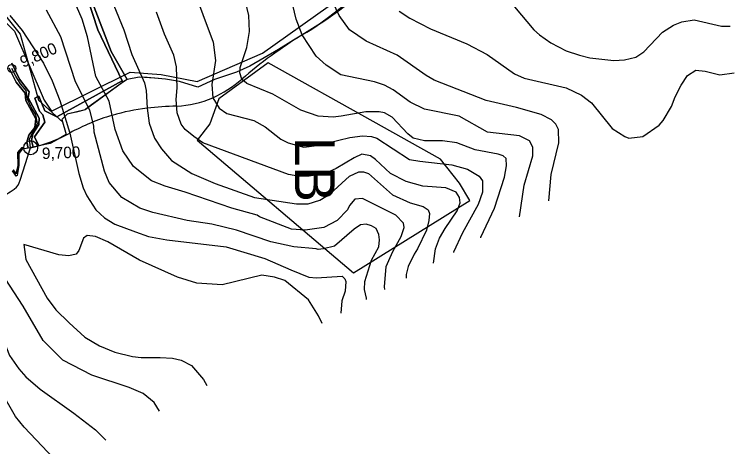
# Model space of a CAD drawing. Extents: x -510989 to -501240, y -1184665 to -1176098.
# Drawn here: x -509263 to -508452, y -1181145 to -1180656 of the extents above; entities that cross this region are included whole.
import ezdxf

# ---------------------------------------------------------------- set-up
doc = ezdxf.new("R2010")
doc.units = 0
for name, color, linetype in [('NAVRH_revitalizace_toku', 7, 'Continuous'), ('NAVRH_rozvodnice', 7, 'Continuous'), ('ostatni_plocha_x_neplodna_puda', 7, 'Continuous'), ('ostatni_plocha_x_ostatni_komunikace', 7, 'Continuous'), ('popis', 7, 'Continuous'), ('STAV_povodi', 7, 'Continuous'), ('STAV_systematicke_odvodneni', 7, 'Continuous'), ('STAV_USES', 7, 'Continuous'), ('trasovani_toku', 7, 'Continuous'), ('trvaly_travni_porost', 7, 'Continuous'), ('vodni_plocha_x_vodni_tok_v_koryt_prir_n_upr', 7, 'Continuous'), ('vodni_plocha_x_vodni_tok_v_koryte_umelem', 7, 'Continuous'), ('vrstevnice_01', 7, 'Continuous'), ('vrstevnice_02', 7, 'Continuous')]:
    doc.layers.add(name, color=color, linetype=linetype)

msp = doc.modelspace()

# ---------------------------------------------------------------- linework, layer by layer
at = {"layer": 'NAVRH_revitalizace_toku'}
msp.add_lwpolyline([(-509217.43, -1180056.92), (-509232.5, -1180170.63), (-509254.42, -1180314.47), (-509261.27, -1180377.49), (-509279.08, -1180419.96), (-509306.48, -1180458.32), (-509365.38, -1180499.42), (-509395.55, -1180530.26), (-509400.81, -1180563.08), (-509388.25, -1180600.36), (-509365.16, -1180623.45), (-509328.69, -1180628.72), (-509284.94, -1180642.09), (-509256.17, -1180678.15), (-509235.24, -1180752.86), (-509207.84, -1180777.52)], dxfattribs=at)
at = {"layer": 'NAVRH_rozvodnice'}
msp.add_line((-509256.12, -1180843.38), (-509244.13, -1180806.63), dxfattribs=at)
for centre, radius, start, end in [((-509259.71, -1180147.87), 621.74, 301.32173, 310.73302), ((-508675.61, -1181107.72), 501.86, 121.32173, 131.00666), ((-509091.94, -1180628.9), 132.65, 294.08388, 311.00666), ((-509082.69, -1180649.61), 109.97, 272.08445, 294.08388), ((-509086.64, -1180990.12), 229.56, 96.41972, 106.4877), ((-509062.47, -1181204.93), 445.73, 92.08445, 96.41972), ((-509082.63, -1181003.7), 243.72, 106.4877, 118.73889), ((-509279.88, -1180643.98), 166.53, 282.39756, 298.73889), ((-509271.49, -1180840.48), 15.64, 304.36201, 349.30303), ((-509412.14, -1180634.76), 264.85, 294.32225, 304.36201)]:
    msp.add_arc(centre, radius, start, end, dxfattribs=at)
at = {"layer": 'ostatni_plocha_x_neplodna_puda'}
msp.add_lwpolyline([(-509268.47, -1180716.7), (-509260.57, -1180732.43), (-509250.32, -1180745.02), (-509249.72, -1180753.04), (-509238.13, -1180773.85), (-509239.24, -1180783.77), (-509246.12, -1180792.31), (-509248.61, -1180800.3), (-509247.02, -1180807.21), (-509251.46, -1180807.75), (-509252.71, -1180806.92), (-509253.72, -1180806.25), (-509258.62, -1180812.2), (-509258.32, -1180826.58), (-509260.73, -1180836.05), (-509263.94, -1180831.54)], dxfattribs=at)
at = {"layer": 'ostatni_plocha_x_ostatni_komunikace'}
msp.add_lwpolyline([(-509172.2, -1180647.68), (-509153.11, -1180697.78), (-509134.71, -1180729.45), (-509137.29, -1180730.91), (-509140.08, -1180732.93), (-509140.35, -1180730.93), (-509167.86, -1180673.36), (-509185.27, -1180619.72)], dxfattribs=at)
at = {"layer": 'popis'}
msp.add_lwpolyline([(-508899.29, -1180653.61), (-508915.95, -1180665.99), (-508933.72, -1180677.22), (-508963.26, -1180695.27), (-508979.48, -1180704.72), (-508995.69, -1180714.16), (-509011.01, -1180720.94), (-509023.48, -1180725.22), (-509035.95, -1180729.49), (-509054.57, -1180738.26), (-509075.64, -1180731.65), (-509091.36, -1180729.12), (-509112.24, -1180727.24), (-509121.19, -1180726.62), (-509134.71, -1180729.45), (-509140.08, -1180732.93), (-509182.37, -1180763.88), (-509192.48, -1180766.33), (-509202.6, -1180768.79), (-509208.87, -1180774.82), (-509203.96, -1180791.59), (-509213.07, -1180796.79), (-509222.17, -1180802), (-509234.89, -1180804.32), (-509241.24, -1180806.05), (-509247.02, -1180807.21), (-509251.46, -1180807.75), (-509252.71, -1180806.92), (-509257.56, -1180813.02), (-509257.56, -1180826.87), (-509259.36, -1180837.96), (-509260.74, -1180838.93), (-509264.89, -1180832.82)], dxfattribs=at)
at = {"layer": 'STAV_povodi'}
msp.add_line((-509256.12, -1180843.38), (-509244.13, -1180806.63), dxfattribs=at)
for centre, radius, start, end in [((-509259.71, -1180147.87), 621.74, 301.32173, 310.73302), ((-508675.61, -1181107.72), 501.86, 121.32173, 131.00666), ((-509091.94, -1180628.9), 132.65, 294.08388, 311.00666), ((-509082.69, -1180649.61), 109.97, 272.08445, 294.08388), ((-509086.64, -1180990.12), 229.56, 96.41972, 106.4877), ((-509062.47, -1181204.93), 445.73, 92.08445, 96.41972), ((-509082.63, -1181003.7), 243.72, 106.4877, 118.73889), ((-509279.88, -1180643.98), 166.53, 282.39756, 298.73889), ((-509271.49, -1180840.48), 15.64, 304.36201, 349.30303), ((-509412.14, -1180634.76), 264.85, 294.32225, 304.36201)]:
    msp.add_arc(centre, radius, start, end, dxfattribs=at)
at = {"layer": 'STAV_systematicke_odvodneni'}
for p, q in [((-508981.51, -1180699.7), (-508868.73, -1180619.34)), ((-509295.91, -1180642.22), (-509262.4, -1180674.69)), ((-509262.4, -1180674.69), (-509228.88, -1180752.92)), ((-509055.46, -1180731.63), (-508981.51, -1180699.7)), ((-509220.37, -1180765.16), (-509131.53, -1180720.99)), ((-509131.53, -1180720.99), (-509096.42, -1180723.65)), ((-509096.42, -1180723.65), (-509055.46, -1180731.63)), ((-509228.88, -1180752.92), (-509220.37, -1180765.16))]:
    msp.add_line(p, q, dxfattribs=at)
at = {"layer": 'STAV_USES'}
for p, q in [((-508975.18, -1180710.36), (-509031.11, -1180751.33)), ((-508975.18, -1180710.36), (-509031.11, -1180751.33)), ((-508856.02, -1180776.89), (-508975.18, -1180710.36)), ((-508856.02, -1180776.89), (-508975.18, -1180710.36)), ((-509031.11, -1180751.33), (-509041.1, -1180779.62)), ((-509031.11, -1180751.33), (-509041.1, -1180779.62)), ((-509041.1, -1180779.62), (-509055.36, -1180798.02)), ((-509041.1, -1180779.62), (-509055.36, -1180798.02)), ((-508779.94, -1180819.46), (-508856.02, -1180776.89)), ((-508779.94, -1180819.46), (-508856.02, -1180776.89)), ((-509055.36, -1180798.02), (-508878.36, -1180948.26)), ((-509055.36, -1180798.02), (-508878.36, -1180948.26)), ((-508758.13, -1180846.61), (-508779.94, -1180819.46)), ((-508758.13, -1180846.61), (-508779.94, -1180819.46)), ((-508746.43, -1180866.3), (-508758.13, -1180846.61)), ((-508746.43, -1180866.3), (-508758.13, -1180846.61)), ((-508878.36, -1180948.26), (-508746.43, -1180866.3)), ((-508878.36, -1180948.26), (-508746.43, -1180866.3))]:
    msp.add_line(p, q, dxfattribs=at)
at = {"layer": 'trasovani_toku'}
for p, q in [((-509260.94, -1180725.77), (-509265.51, -1180716.87)), ((-509255.78, -1180734.33), (-509260.94, -1180725.77)), ((-509249.23, -1180741.89), (-509255.78, -1180734.33)), ((-509247.85, -1180751.79), (-509249.23, -1180741.89)), ((-509243.4, -1180760.75), (-509247.85, -1180751.79)), ((-509238.09, -1180769.22), (-509243.4, -1180760.75)), ((-509236.22, -1180779.04), (-509238.09, -1180769.22)), ((-509240.93, -1180787.87), (-509236.22, -1180779.04)), ((-509245.56, -1180796.73), (-509240.93, -1180787.87)), ((-509244.13, -1180806.63), (-509245.56, -1180796.73))]:
    msp.add_line(p, q, dxfattribs=at)
for centre, radius in [((-509265.51, -1180716.87), 4.5), ((-509244.13, -1180806.63), 7.88)]:
    msp.add_circle(centre, radius, dxfattribs=at)
at = {"layer": 'trvaly_travni_porost'}
for points in [[(-509185.27, -1180619.72), (-509167.86, -1180673.36), (-509140.35, -1180730.93), (-509214.4, -1180771.48), (-509228.21, -1180764.77), (-509234.93, -1180748.26), (-509239.46, -1180750.61), (-509233.93, -1180765.31), (-509230.16, -1180769.27), (-509228.17, -1180777.8), (-509239.65, -1180794.32), (-509234.89, -1180804.32), (-509241.24, -1180806.05), (-509243.2, -1180798.6), (-509241.61, -1180791.06), (-509234.76, -1180780.22), (-509234.62, -1180773.1), (-509246.86, -1180750.03), (-509245.73, -1180743.36), (-509256.87, -1180729.16), (-509265.37, -1180710.96)], [(-508888.61, -1180645.4), (-508909.97, -1180661.83), (-508910.68, -1180662.33), (-508921.21, -1180669.64), (-508946.23, -1180684.8), (-508963.26, -1180695.27), (-508995.69, -1180714.16), (-509011.01, -1180720.94), (-509035.95, -1180729.49), (-509054.57, -1180738.26), (-509075.64, -1180731.65), (-509091.36, -1180729.12), (-509103.3, -1180727.86), (-509121.19, -1180726.62), (-509132.83, -1180729.06), (-509134.71, -1180729.45), (-509153.11, -1180697.78), (-509172.2, -1180647.68)]]:
    msp.add_lwpolyline(points, dxfattribs=at)
msp.add_lwpolyline([(-509140.35, -1180730.93), (-509140.08, -1180732.93), (-509179.19, -1180761.28), (-509182.37, -1180763.88), (-509202.6, -1180768.79), (-509208.87, -1180774.82), (-509203.96, -1180791.59), (-509222.17, -1180802), (-509234.89, -1180804.32), (-509239.65, -1180794.32), (-509228.17, -1180777.8), (-509230.16, -1180769.27), (-509233.93, -1180765.31), (-509239.46, -1180750.61), (-509234.93, -1180748.26), (-509228.21, -1180764.77), (-509214.4, -1180771.48)], close=True, dxfattribs=at)
at = {"layer": 'vodni_plocha_x_vodni_tok_v_koryt_prir_n_upr'}
msp.add_lwpolyline([(-509263.94, -1180831.54), (-509260.73, -1180836.05), (-509258.32, -1180826.58), (-509258.62, -1180812.2), (-509253.72, -1180806.25), (-509252.71, -1180806.92), (-509257.56, -1180813.02), (-509257.56, -1180826.87), (-509259.36, -1180837.96), (-509260.74, -1180838.93), (-509264.89, -1180832.82)], dxfattribs=at)
at = {"layer": 'vodni_plocha_x_vodni_tok_v_koryte_umelem'}
msp.add_lwpolyline([(-509265.37, -1180710.96), (-509256.87, -1180729.16), (-509245.73, -1180743.36), (-509246.86, -1180750.03), (-509234.62, -1180773.1), (-509234.76, -1180780.22), (-509241.61, -1180791.06), (-509243.2, -1180798.6), (-509241.24, -1180806.05), (-509247.02, -1180807.21), (-509248.61, -1180800.3), (-509246.12, -1180792.31), (-509239.24, -1180783.77), (-509238.13, -1180773.85), (-509249.72, -1180753.04), (-509250.32, -1180745.02), (-509260.57, -1180732.43), (-509268.47, -1180716.7)], dxfattribs=at)
at = {"layer": 'vrstevnice_01'}
for points in [[(-508842.7, -1180967.07), (-508843.19, -1180964), (-508841.31, -1180941), (-508833.81, -1180924), (-508824.31, -1180907), (-508821, -1180897), (-508821.91, -1180892), (-508830.59, -1180883), (-508868.19, -1180864), (-508876.81, -1180865), (-508883.09, -1180872), (-508885.31, -1180877), (-508896.81, -1180889), (-508911.81, -1180897), (-508933.31, -1180900), (-508948.5, -1180899), (-508984.91, -1180885), (-508987.5, -1180883), (-509016.31, -1180875), (-509069, -1180857), (-509091.59, -1180850), (-509107.31, -1180844), (-509127.69, -1180828), (-509139.59, -1180810), (-509148.41, -1180786), (-509155.19, -1180754), (-509170.41, -1180726), (-509179.69, -1180681), (-509185.81, -1180661), (-509200.31, -1180628)], [(-508657.06, -1180866.91), (-508654.41, -1180837), (-508645.91, -1180801), (-508646.19, -1180786), (-508649, -1180780), (-508653.91, -1180775), (-508665.59, -1180769), (-508693.81, -1180761), (-508728.09, -1180753), (-508787.09, -1180730), (-508796, -1180725), (-508829, -1180702), (-508864.09, -1180686), (-508882.81, -1180673), (-508894.69, -1180657), (-508904.81, -1180635)], [(-508734.3, -1180908.59), (-508734.19, -1180908), (-508718.81, -1180875), (-508707.31, -1180840), (-508704.91, -1180827), (-508705.5, -1180819), (-508708.69, -1180816), (-508714.59, -1180814), (-508740.59, -1180809), (-508761.5, -1180801), (-508777.5, -1180799), (-508797.81, -1180799), (-508810.69, -1180796), (-508816.91, -1180791), (-508834.41, -1180772), (-508843.41, -1180767), (-508849.31, -1180766), (-508864.31, -1180766), (-508892.41, -1180771), (-508901.59, -1180772), (-508918.31, -1180771), (-508938, -1180764), (-508969.69, -1180746), (-508999.19, -1180734), (-509004.91, -1180729), (-509007.31, -1180722), (-509006.81, -1180716), (-508999.31, -1180693), (-508996.31, -1180675), (-508997, -1180657), (-509000.91, -1180641)], [(-508695.81, -1180647), (-508673.91, -1180673), (-508667.59, -1180679), (-508654.81, -1180688), (-508637.31, -1180697), (-508622.5, -1180702), (-508610.59, -1180705), (-508583.5, -1180708), (-508571.31, -1180707), (-508558.59, -1180704), (-508549.41, -1180698), (-508528.31, -1180676), (-508515.81, -1180668), (-508506.5, -1180664), (-508492.41, -1180662), (-508461.59, -1180669), (-508451.5, -1180669)], [(-509267.81, -1180657), (-509253.69, -1180674), (-509229.41, -1180711), (-509219.81, -1180731), (-509210.91, -1180753), (-509199.81, -1180790), (-509189.59, -1180836), (-509184.69, -1180852), (-509180.31, -1180861), (-509170.19, -1180877), (-509160.41, -1180886), (-509148.59, -1180893), (-509125.5, -1180902), (-509110.69, -1180907), (-509089.69, -1180911), (-509022.69, -1180919), (-508978.81, -1180932), (-508949.41, -1180945), (-508928.81, -1180953), (-508920.41, -1180954), (-508891.31, -1180952), (-508888.19, -1180955), (-508887.09, -1180958), (-508887.81, -1180969), (-508891.5, -1180980), (-508892.57, -1180993.98)], [(-508787.74, -1180937.42), (-508785.5, -1180921), (-508781, -1180909), (-508774.69, -1180898), (-508760.91, -1180878), (-508757.59, -1180869), (-508758.41, -1180863), (-508762.19, -1180857), (-508773.69, -1180852), (-508799.81, -1180850), (-508818.81, -1180845), (-508836.31, -1180836), (-508853.5, -1180820), (-508859, -1180816), (-508869, -1180814), (-508877.81, -1180818), (-508898.19, -1180830), (-508910.59, -1180836), (-508928.5, -1180839), (-508941.59, -1180839), (-508952, -1180837), (-509049, -1180801), (-509059.09, -1180794), (-509069.09, -1180786), (-509073.59, -1180780), (-509078.19, -1180767), (-509079.19, -1180752), (-509078, -1180739), (-509078.81, -1180715), (-509082.09, -1180702), (-509092.69, -1180678), (-509101.5, -1180653)], [(-509252.69, -1180986), (-509288.09, -1180932)], [(-509210.93, -1181165.74), (-509251.41, -1181123), (-509261.19, -1181111), (-509279.5, -1181080), (-509288.41, -1181058), (-509295.09, -1181030), (-509300.81, -1181012), (-509309.31, -1180994), (-509320.69, -1180980)], [(-509098.15, -1181104.89), (-509104.09, -1181095), (-509116.59, -1181085), (-509132.41, -1181078), (-509175, -1181064), (-509207.5, -1181047), (-509229.81, -1181025), (-509252.69, -1180986)]]:
    msp.add_lwpolyline(points, dxfattribs=at)
at = {"layer": 'vrstevnice_02'}
for points in [[(-509072.31, -1180593), (-509037.19, -1180687), (-509034.81, -1180708), (-509038.91, -1180735), (-509037.81, -1180750), (-509030.41, -1180762), (-509021.81, -1180768), (-508991.41, -1180776), (-508978.59, -1180783), (-508960.81, -1180797), (-508952.41, -1180801), (-508934.5, -1180806), (-508919.81, -1180804), (-508882.69, -1180795), (-508868.31, -1180793), (-508858, -1180794), (-508852.09, -1180796), (-508814.91, -1180820), (-508803.09, -1180822), (-508766.91, -1180826), (-508749.19, -1180831), (-508735.91, -1180839), (-508732.31, -1180844), (-508732.09, -1180857), (-508737.31, -1180871), (-508754.81, -1180903), (-508765, -1180925), (-508765, -1180925.15)], [(-509158.59, -1180624), (-509138.69, -1180673), (-509129.5, -1180701), (-509115.31, -1180733)], [(-508690.36, -1180884.88), (-508685.19, -1180849), (-508675.09, -1180816), (-508675.31, -1180806), (-508679, -1180799), (-508690.5, -1180793), (-508726.5, -1180789), (-508758.69, -1180771), (-508797.91, -1180763), (-508814.09, -1180755), (-508833.59, -1180741), (-508843.31, -1180736), (-508854.59, -1180732), (-508892.81, -1180724), (-508909.31, -1180713), (-508920.59, -1180703), (-508936.5, -1180679), (-508943.41, -1180661), (-508952.09, -1180624)], [(-508863.79, -1180978.45), (-508863.81, -1180977), (-508865.81, -1180967), (-508865.59, -1180958), (-508857.81, -1180934), (-508849.69, -1180919), (-508848.81, -1180911), (-508849.81, -1180905), (-508852.81, -1180898), (-508858.09, -1180895), (-508864.09, -1180893), (-508870.31, -1180894), (-508877.59, -1180899), (-508900.09, -1180918), (-508912.5, -1180921), (-508918.59, -1180922), (-508920.81, -1180921), (-508946.09, -1180919), (-508972.19, -1180913), (-509010.81, -1180900), (-509038.81, -1180893), (-509066.81, -1180889), (-509105.69, -1180880), (-509120.41, -1180875), (-509140.81, -1180863), (-509155.31, -1180846), (-509160.5, -1180833), (-509172.09, -1180789), (-509172.69, -1180782), (-509177.09, -1180764), (-509193.19, -1180732), (-509210, -1180681), (-509226, -1180651)], [(-508826.59, -1180652), (-508814.41, -1180660), (-508791, -1180672), (-508749.81, -1180689), (-508726.91, -1180701), (-508695.81, -1180723), (-508685, -1180728), (-508637.5, -1180739), (-508619.91, -1180747), (-508608.91, -1180756), (-508585.5, -1180785), (-508571, -1180794), (-508566.31, -1180796), (-508550.41, -1180794), (-508532.19, -1180781), (-508527.41, -1180776), (-508518.09, -1180760), (-508514.09, -1180749), (-508507.19, -1180736), (-508499.91, -1180725), (-508490.59, -1180719), (-508479.81, -1180720), (-508463.31, -1180724), (-508447.19, -1180722)], [(-509115.31, -1180733), (-509113.19, -1180742), (-509112.31, -1180762), (-509109.91, -1180779), (-509103.69, -1180796), (-509096, -1180808), (-509084.59, -1180821), (-509061.41, -1180836), (-509035, -1180847), (-508990.69, -1180863), (-508943, -1180870), (-508929.81, -1180870), (-508916.69, -1180866), (-508904.69, -1180859), (-508882.81, -1180839), (-508872.41, -1180834), (-508867.09, -1180834), (-508861.5, -1180836), (-508834.31, -1180860), (-508814.19, -1180869), (-508799.31, -1180873), (-508793.81, -1180877), (-508792.31, -1180881), (-508793, -1180889), (-508795.69, -1180900), (-508805.81, -1180921), (-508809.81, -1180927), (-508816.5, -1180941), (-508818.81, -1180950), (-508818.7, -1180954.13)], [(-508913.98, -1181005.53), (-508917.91, -1180997), (-508929.41, -1180979), (-508956, -1180957), (-508968, -1180953), (-508982.41, -1180951), (-509027.31, -1180962), (-509055.69, -1180960), (-509077.81, -1180953), (-509121, -1180934), (-509156.81, -1180913), (-509170.5, -1180907), (-509180, -1180906), (-509184.31, -1180909), (-509189.5, -1180923), (-509192.5, -1180927), (-509200.81, -1180929), (-509212.31, -1180928), (-509252, -1180916), (-509249.59, -1180933), (-509225.5, -1180977), (-509215.59, -1180990)], [(-509291.5, -1180983), (-509268.19, -1181042), (-509257.41, -1181057), (-509249.69, -1181066), (-509233.19, -1181080), (-509195.19, -1181107), (-509170.59, -1181126), (-509159.01, -1181137.73)], [(-509215.59, -1180990), (-509215.5, -1180990), (-509200.59, -1181005), (-509182.59, -1181021), (-509166.09, -1181031), (-509148.69, -1181038), (-509128.69, -1181043), (-509118.81, -1181044), (-509097.5, -1181044), (-509083.41, -1181045), (-509073.5, -1181047), (-509061.91, -1181053), (-509048.41, -1181069), (-509044.38, -1181075.88)]]:
    msp.add_lwpolyline(points, dxfattribs=at)

# ---------------------------------------------------------------- texts
at = {"layer": 'STAV_USES'}
msp.add_text('LB', height=45, rotation=270, dxfattribs=at).set_placement((-508944.77, -1180794.36))
at = {"layer": 'trasovani_toku'}
for s, rotation, p in [('9,800', 23.59586, (-509252.71, -1180716.24)), ('9,700', 2.18502, (-509231.09, -1180819.56))]:
    msp.add_text(s, height=13, rotation=rotation, dxfattribs=at).set_placement(p)

doc.saveas('drawing.dxf')
